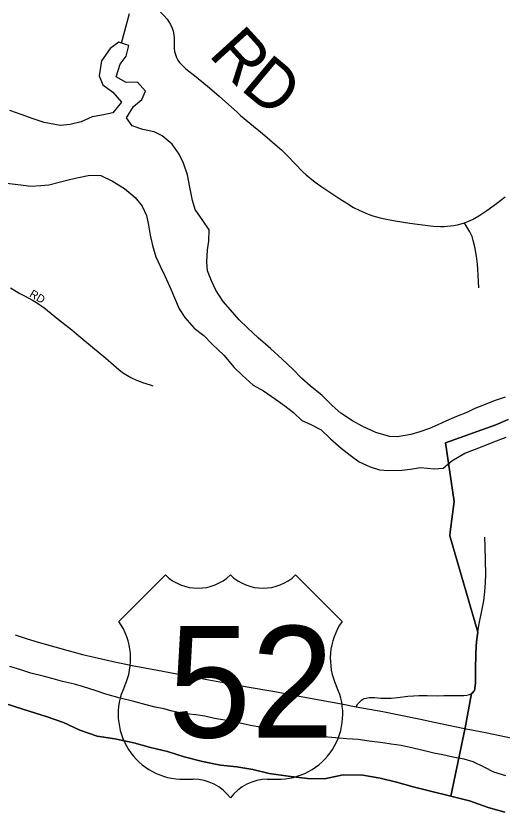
# Model space of a CAD drawing. Extents: x 1451455 to 1749751, y 218250 to 574981.
# Drawn here: x 1593019 to 1596052, y 259895 to 264865 of the extents above; entities that cross this region are included whole.
import ezdxf

# ---------------------------------------------------------------- set-up
doc = ezdxf.new("R2010")
doc.units = 0
for name, color, linetype in [('GM_X_City_Street', 7, 'Continuous'), ('GM_X_City_Street_Text', 7, 'Continuous'), ('GM_X_County', 7, 'Continuous'), ('GM_X_County_Road', 7, 'Continuous'), ('GM_X_County_Road_Text', 7, 'Continuous'), ('GM_X_Major_River', 7, 'Continuous'), ('GM_X_Minor_River', 7, 'Continuous'), ('GM_X_Township', 7, 'Continuous'), ('GM_X_Township_Road', 7, 'Continuous'), ('GM_X_US_Location', 7, 'Continuous'), ('GM_X_US_Route', 7, 'Continuous'), ('GM_X_US_Shield', 7, 'Continuous')]:
    doc.layers.add(name, color=color, linetype=linetype)

msp = doc.modelspace()

# ---------------------------------------------------------------- linework, layer by layer
at = {"layer": 'GM_X_City_Street'}
msp.add_lwpolyline([(1592984.5, 263167.8), (1593043.5, 263132.4), (1593072.3, 263116.9), (1593121.8, 263091.3), (1593147.2, 263076.3), (1593169, 263061.8), (1593192.7, 263044.3), (1593237.9, 263006.4), (1593284.1, 262969.7), (1593366.7, 262905.1), (1593411.8, 262867.8), (1593509.1, 262786.7), (1593566.6, 262738.8), (1593611.1, 262700.7), (1593660, 262657.6), (1593683.2, 262639.6), (1593705.1, 262625.4), (1593736.7, 262608), (1593772.1, 262591.2), (1593783.3, 262586.9)], dxfattribs=at)
at = {"layer": 'GM_X_County'}
msp.add_lwpolyline([(1592946, 260575), (1593068.2, 260534.9), (1593207.9, 260490.8), (1593314.8, 260453.1), (1593418.6, 260407), (1593525.2, 260368), (1593636.5, 260351.8), (1593755.2, 260325.9), (1593858.9, 260298), (1593964.5, 260272), (1594068.3, 260239.9), (1594183.2, 260209.6), (1594294.7, 260187.2), (1594397.1, 260177.2), (1594497.5, 260161.3), (1594599.6, 260135.2), (1594716.9, 260119), (1594838, 260104.8), (1594943.1, 260102.7), (1595061.1, 260126.8), (1595183.3, 260124.8), (1595291, 260107.1), (1595393.8, 260081.3), (1595497.8, 260051.2), (1595606.1, 260025.1), (1595731.8, 259993.2), (1595849, 259965.2), (1595964.6, 259923.2), (1596068.4, 259894.6)], dxfattribs=at)
at = {"layer": 'GM_X_County_Road'}
for points in [[(1593920.9, 264888.1), (1593944.4, 264864.7), (1593961.8, 264844.6), (1593973.6, 264828.3), (1593983.8, 264810.8), (1593993.2, 264789.2), (1593999.2, 264770), (1594003.8, 264746.9), (1594005.5, 264723.6), (1594006.6, 264664.7), (1594009.2, 264642.4), (1594013.6, 264623.8), (1594020, 264606), (1594029, 264589.3), (1594040.2, 264573.7), (1594045, 264568.3)], [(1594045, 264568.3), (1594055.1, 264557.1), (1594079.1, 264535.5), (1594143, 264484.2), (1594226.5, 264415.2), (1594286.2, 264363.7), (1594400.9, 264261.2), (1594420.5, 264244.2), (1594477.7, 264195.5), (1594556.2, 264130.9), (1594648.9, 264052.6), (1594675.6, 264028.1), (1594712.8, 263991), (1594808.3, 263892.2), (1594829.6, 263872.3), (1594852.2, 263853.6), (1594885.4, 263827.5), (1594920.1, 263803.1), (1594982.7, 263761.2), (1595039.8, 263722.7), (1595093, 263688.9)], [(1595817.1, 263573.7), (1595837.9, 263581.5), (1595867.4, 263594.6), (1595906.7, 263617.2), (1595955.8, 263649.4), (1596016.6, 263693.5), (1596070.3, 263736.1)], [(1595093, 263688.9), (1595095, 263687.7), (1595125.6, 263669.1), (1595160.4, 263651.5), (1595217.2, 263627.3), (1595244.9, 263617.8), (1595291.8, 263604.4), (1595320.4, 263597.8), (1595384.7, 263586.2), (1595475.4, 263572), (1595572.8, 263558.5), (1595621.5, 263553.3), (1595667, 263550.8), (1595689.7, 263550.9), (1595709, 263552.2), (1595750.8, 263557.6), (1595782.7, 263563.8), (1595817.1, 263573.7)]]:
    msp.add_lwpolyline(points, dxfattribs=at)
at = {"layer": 'GM_X_Major_River'}
for points in [[(1593189.9, 260742.5), (1593112.1, 260761.5), (1593050.3, 260782.2), (1592980.5, 260803.1)], [(1596076.1, 260119.9), (1596000.4, 260144.8), (1595940.7, 260175.6), (1595871, 260208.4), (1595815.2, 260225.1), (1595745.3, 260238), (1595681.4, 260252.7), (1595625.5, 260261.4), (1595559.7, 260278.2), (1595477.8, 260297.2), (1595421.9, 260309.9), (1595360, 260318.6), (1595308.1, 260327.2), (1595222.2, 260338.2), (1595154.3, 260347), (1595084.3, 260351.8), (1595012.3, 260358.7), (1594942.4, 260363.5), (1594870.4, 260372.3), (1594806.5, 260385.1), (1594752.6, 260393.8), (1594688.7, 260402.5), (1594622.8, 260413.3), (1594542.9, 260424.2), (1594483, 260434.9), (1594417.1, 260449.7), (1594347.2, 260464.6), (1594257.4, 260479.6), (1594197.5, 260492.4), (1594141.6, 260501), (1594061.6, 260510), (1593993.8, 260524.8), (1593941.9, 260539.4), (1593888, 260550.1), (1593832.2, 260564.7), (1593754.4, 260585.7), (1593668.6, 260606.7), (1593580.8, 260629.8), (1593513, 260654.6), (1593441.2, 260675.5), (1593383.4, 260694.2), (1593309.6, 260709.1), (1593251.7, 260725.8), (1593189.9, 260742.5)]]:
    msp.add_lwpolyline(points, dxfattribs=at)
at = {"layer": 'GM_X_Minor_River'}
for points in [[(1593678.3, 264695.6), (1593727.1, 264881)], [(1594063.8, 263945.4), (1594036.6, 264002), (1593993.5, 264064.8), (1593932.2, 264115.9), (1593880.5, 264140.7), (1593810.6, 264155.8), (1593744.9, 264178.8), (1593709.6, 264229.5), (1593752.7, 264299), (1593803.4, 264342.4), (1593828.2, 264396.2), (1593776.9, 264451.1), (1593706.8, 264450.1), (1593643.3, 264485.1), (1593668.4, 264563), (1593707.2, 264614.6), (1593724.2, 264680.5), (1593660.5, 264701.5), (1593607.8, 264662.2), (1593552.6, 264584.8), (1593537.3, 264490.7), (1593560.5, 264434.2), (1593623.9, 264389.2), (1593677, 264326.2), (1593624, 264260.8), (1593555.7, 264245.8), (1593495.5, 264234.6), (1593425, 264203.6), (1593356.6, 264186.5), (1593294.5, 264181.4), (1593194.7, 264198.9), (1593126.9, 264222), (1593051.2, 264249.2), (1592981.5, 264274.3)], [(1596070.6, 262485.9), (1596002.2, 262462.8), (1595935.7, 262435.7), (1595881.4, 262414.5), (1595830.9, 262389.1), (1595766.5, 262364), (1595704, 262336.9), (1595651.6, 262311.6), (1595599.2, 262288.3), (1595538.9, 262269.1), (1595482.6, 262251.9), (1595400.3, 262237), (1595350.3, 262239.8), (1595264.5, 262265.1), (1595179, 262304.5), (1595119.4, 262337.4), (1595046.1, 262384.6), (1594992.7, 262433.6), (1594929.5, 262494.7), (1594854.4, 262555.9), (1594803, 262600.8), (1594745.8, 262659.8), (1594680.6, 262722.9), (1594607.5, 262788.2), (1594530.4, 262855.5), (1594463.3, 262918.7), (1594411.9, 262967.6), (1594356.8, 263030.6), (1594311.5, 263081.4), (1594266.5, 263152.2), (1594239.3, 263210.8), (1594214.2, 263273.3), (1594209, 263327.6), (1594214.1, 263403.7), (1594222.9, 263459.7), (1594223.9, 263529.9), (1594184.8, 263588.7), (1594137.7, 263655.5), (1594120.5, 263712), (1594103.7, 263796.4), (1594088.8, 263872.9), (1594063.8, 263945.4)], [(1592960.9, 263821.3), (1593048.8, 263810), (1593110.8, 263803), (1593174.9, 263806.1), (1593225, 263811.4), (1593289.3, 263826.5), (1593353.6, 263843.6), (1593409.9, 263856.8), (1593480.2, 263871.8), (1593548.2, 263868.8), (1593621.8, 263833.6), (1593697.2, 263788.4), (1593762.4, 263731.3), (1593805.7, 263676.5), (1593832.9, 263619.9), (1593846, 263559.5), (1593857.1, 263497.2), (1593870.1, 263430.8), (1593891.1, 263360.3), (1593920.2, 263297.7), (1593947.5, 263243.2), (1593978.5, 263174.5), (1594036.6, 263037.3), (1594071.8, 262982.6), (1594130.9, 262915.6), (1594190.3, 262870.6), (1594243.5, 262815.6), (1594316.6, 262746.3), (1594379.5, 262669.2), (1594430.9, 262622.3), (1594498, 262559.2), (1594563.6, 262524.1), (1594638.9, 262472.9), (1594696.4, 262429.9), (1594749.8, 262389)], [(1594749.8, 262389), (1594803.2, 262340.1), (1594854.9, 262317.3), (1594922.4, 262280.2), (1594981.7, 262225.1), (1595048.9, 262166), (1595104.3, 262123.1), (1595159.8, 262082.1), (1595229.4, 262051), (1595287.1, 262032.1), (1595343.1, 262027.3), (1595427.3, 262030.1), (1595481.4, 262035.3), (1595543.6, 262046.4), (1595629.6, 262037.1), (1595683.7, 262042.3), (1595738.4, 262087.7), (1595819.2, 262134.6), (1595879.6, 262157.8), (1595934, 262179), (1596000.4, 262206.2), (1596076.9, 262235.1)]]:
    msp.add_lwpolyline(points, dxfattribs=at)
at = {"layer": 'GM_X_Township'}
for points in [[(1596090.4, 262344.8), (1596012.1, 262311.5), (1595699.7, 262199.2), (1595753.7, 261834.1), (1595728.8, 261643.4), (1595725.7, 261619.5), (1595901.4, 261017.8), (1595894.8, 260974.8), (1595891.1, 260935.6), (1595887.7, 260873.7), (1595885.7, 260793.9), (1595886.2, 260776), (1595886.5, 260734.1), (1595885.5, 260701.8), (1595881.8, 260666.2), (1595878.8, 260653.9), (1595875.6, 260648.6), (1595867.3, 260638.8), (1595861.4, 260634.6), (1595821.8, 260421), (1595731.8, 259993.2), (1595606.1, 260025.1), (1595497.8, 260051.2), (1595393.8, 260081.3), (1595291, 260107.1), (1595183.3, 260124.8), (1595061.1, 260126.8), (1594943.1, 260102.7), (1594838, 260104.8), (1594716.9, 260119), (1594599.6, 260135.2), (1594497.5, 260161.3), (1594397.1, 260177.2), (1594294.7, 260187.2), (1594183.2, 260209.6), (1594068.3, 260239.9), (1593964.5, 260272), (1593858.9, 260298), (1593755.2, 260325.9), (1593636.5, 260351.8), (1593525.2, 260368), (1593418.6, 260407), (1593314.8, 260453.1), (1593207.9, 260490.8), (1593068.2, 260534.9), (1592946, 260575)], [(1596068.4, 259894.6), (1595964.6, 259923.2), (1595849, 259965.2), (1595731.8, 259993.2), (1595821.8, 260421), (1595861.4, 260634.6), (1595867.3, 260638.8), (1595875.6, 260648.6), (1595878.8, 260653.9), (1595881.8, 260666.2), (1595885.5, 260701.8), (1595886.5, 260734.1), (1595886.2, 260776), (1595885.7, 260793.9), (1595887.7, 260873.7), (1595891.1, 260935.6), (1595894.8, 260974.8), (1595901.4, 261017.8), (1595725.7, 261619.5), (1595728.8, 261643.4), (1595753.7, 261834.1), (1595699.7, 262199.2), (1596012.1, 262311.5), (1596090.4, 262344.8)]]:
    msp.add_lwpolyline(points, dxfattribs=at)
at = {"layer": 'GM_X_Township_Road'}
for points in [[(1595906.3, 263168.5), (1595902.6, 263247.1), (1595899.7, 263283.5), (1595897.9, 263315.5), (1595892.1, 263365.3), (1595882.3, 263423.9), (1595871.3, 263463.7), (1595864.4, 263488.9), (1595851.5, 263516.9), (1595832.2, 263548.7), (1595817.1, 263573.7)], [(1593783.3, 262586.9), (1593808.2, 262577.1), (1593856, 262561.5), (1593873.3, 262556.5)], [(1595901.4, 261017.8), (1595907.7, 261058.9), (1595927.8, 261161.7), (1595937.6, 261213.3), (1595944.9, 261268.6), (1595949.1, 261327.5), (1595949.5, 261379.8), (1595945.7, 261552.8), (1595944.5, 261611.6)], [(1595852.4, 260630.2), (1595859.4, 260633.2), (1595867.3, 260638.8), (1595875.6, 260648.6), (1595878.8, 260653.9), (1595881.8, 260666.2), (1595885.5, 260701.8), (1595886.5, 260734.1), (1595886.2, 260776), (1595885.7, 260793.9), (1595887.7, 260873.7), (1595891.1, 260935.6), (1595894.8, 260974.8), (1595901.4, 261017.8)], [(1595142.2, 260552.7), (1595152.7, 260569.5), (1595164, 260583.8), (1595174.3, 260593.9), (1595182.4, 260599.4), (1595191.2, 260603.4), (1595203.7, 260606.7), (1595222.9, 260609.2), (1595255.5, 260608.9), (1595294.7, 260606.8), (1595320.7, 260606.8), (1595333.8, 260606.6), (1595360, 260606.8), (1595398.7, 260610.3), (1595463.6, 260617.9), (1595499.4, 260620.5), (1595531.9, 260622), (1595584.1, 260622), (1595646.1, 260621.2), (1595688.4, 260621.8), (1595747.2, 260623.3), (1595812.5, 260622.9), (1595831.8, 260624.4), (1595847.6, 260628.1), (1595852.4, 260630.2)]]:
    msp.add_lwpolyline(points, dxfattribs=at)
at = {"layer": 'GM_X_US_Route'}
msp.add_lwpolyline([(1593013.2, 261001.5), (1593088.3, 260975.9), (1593172, 260950.5), (1593298.3, 260915.2), (1593434.6, 260879.2), (1593507.8, 260860.7), (1593625.1, 260834.6), (1593744.6, 260809.6), (1593902.7, 260780.1), (1593979.9, 260765), (1594222.1, 260721.1), (1594336.9, 260699.1), (1594449.6, 260678.9), (1594633.8, 260646.8), (1594762.5, 260622.1), (1595049.7, 260569.8), (1595142.2, 260552.7), (1595307.8, 260522.2), (1595410.7, 260501.3), (1595542.5, 260474.1), (1595629.1, 260455.6), (1595817.2, 260417.4), (1595947.3, 260390.9), (1596037.3, 260372.6), (1596117.6, 260355.3)], dxfattribs=at)
at = {"layer": 'GM_X_US_Shield'}
for p, q in [((1593951.4, 261375.3), (1593661.3, 261085.3)), ((1595053.5, 261085.3), (1594763.5, 261375.3)), ((1594067.4, 260099.1), (1594125.4, 260099.1)), ((1594589.4, 260099.1), (1594647.5, 260099.1))]:
    msp.add_line(p, q, dxfattribs=at)
for centre, radius, start, end in [((1594154.4, 261582.4), 290, 225.573, 314.427), ((1594560.4, 261582.4), 290, 225.573, 314.427), ((1593328.7, 260852.4), 406.1, 334.5471, 35.0009), ((1595386.1, 260852.4), 406.1, 144.9991, 205.4529), ((1594062.9, 260505.2), 406.1, 154.8319, 270.6383), ((1594652, 260505.2), 406.1, 269.3617, 25.1681), ((1594125.4, 259809.1), 290, 36.8699, 90), ((1594589.4, 259809.1), 290, 90, 143.1301)]:
    msp.add_arc(centre, radius, start, end, dxfattribs=at)

# ---------------------------------------------------------------- texts
at = {"layer": 'GM_X_City_Street_Text'}
msp.add_text('RD', height=50, rotation=329.5336, dxfattribs=at).set_placement((1593099.3, 263116))
at = {"layer": 'GM_X_County_Road_Text'}
for s, rotation, p in [('R', 312.3275, (1594215.4, 264621.1)), ('D', 320.1418, (1594413, 264408.6))]:
    msp.add_text(s, height=300, rotation=rotation, dxfattribs=at).set_placement(p)
at = {"layer": 'GM_X_US_Location'}
for s in ['0', '/']:
    msp.add_text(s, height=1, dxfattribs=at).set_placement((1594357.1, 260702.7))
msp.add_text('52', height=1, rotation=0, dxfattribs=at).set_placement((1594150.6, 260495.7))
at = {"layer": 'GM_X_US_Shield'}
msp.add_text('52', height=696.1, dxfattribs=at).set_placement((1593967.8, 260360.2))

doc.saveas('drawing.dxf')
